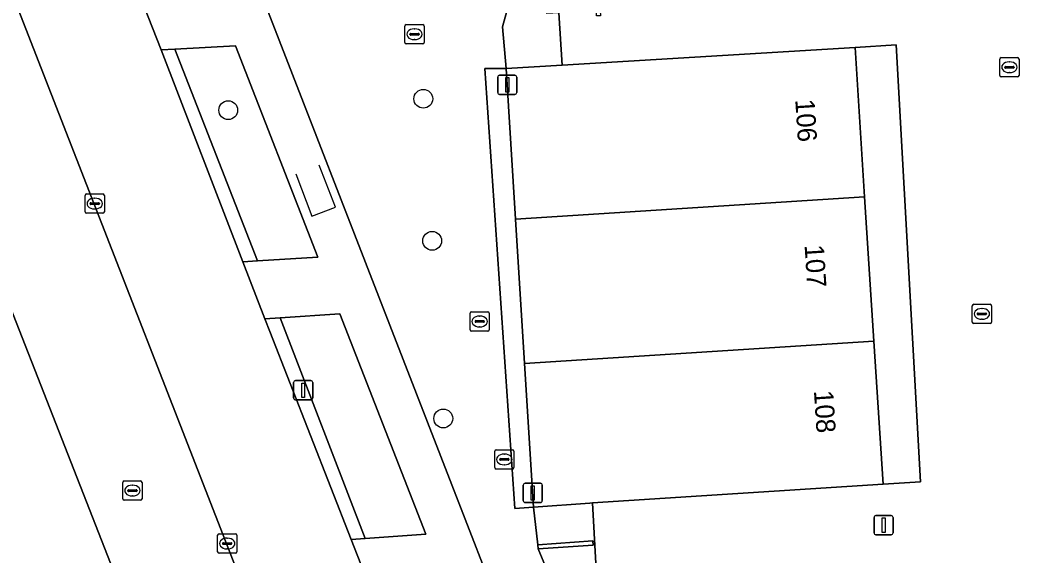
# Model space of a CAD drawing. Extents: x 159680 to 160786, y 387323 to 388340.
# Drawn here: x 160217.9 to 160270.6, y 387769.8 to 387797.6 of the extents above; entities that cross this region are included whole.
import ezdxf

# ---------------------------------------------------------------- set-up
doc = ezdxf.new("R2010")
doc.units = 0
for name, color, linetype in [('IMGEO_Boom', 7, 'Continuous'), ('IMGEO_Groenvoorziening', 7, 'Continuous'), ('IMGEO_Hek', 7, 'Continuous'), ('IMGEO_Kolk', 7, 'Continuous'), ('IMGEO_Lichtmast', 7, 'Continuous'), ('IMGEO_Muur', 7, 'Continuous'), ('IMGEO_Pand', 7, 'Continuous'), ('IMGEO_Pand_nummerreeks', 7, 'Continuous'), ('IMGEO_Parkeervlak_open', 7, 'Continuous'), ('IMGEO_Rijbaan_lokaal_open', 7, 'Continuous'), ('IMGEO_Rioolput', 7, 'Continuous'), ('IMGEO_Voetpad_open', 7, 'Continuous')]:
    doc.layers.add(name, color=color, linetype=linetype)

msp = doc.modelspace()

# ---------------------------------------------------------------- linework, layer by layer
at = {"layer": 'IMGEO_Boom'}
for centre in [(160238.856, 387793.531), (160228.713, 387792.938), (160239.317, 387786.145), (160239.895, 387776.913)]:
    msp.add_circle(centre, 0.489, dxfattribs=at)
at = {"layer": 'IMGEO_Groenvoorziening'}
for points in [[(160230.233, 387785.109), (160233.374, 387785.304), (160229.088, 387796.279), (160225.944, 387796.113)], [(160244.124, 387779.765), (160243.655, 387787.27), (160243.165, 387795.102), (160242.062, 387795.099), (160243.607, 387772.225), (160244.591, 387772.294)], [(160235.837, 387770.674), (160238.993, 387770.906), (160234.521, 387782.354), (160231.407, 387782.145)]]:
    msp.add_lwpolyline(points, close=True, dxfattribs=at)
at = {"layer": 'IMGEO_Hek'}
msp.add_lwpolyline([(160232.232, 387789.624), (160233.066, 387787.425), (160234.292, 387787.903), (160233.433, 387790.082)], dxfattribs=at)
at = {"layer": 'IMGEO_Kolk'}
for p, q in [((160237.97, 387797.385), (160238.822, 387797.385)), ((160237.895, 387796.459), (160237.895, 387797.311)), ((160238.154, 387796.879), (160238.154, 387796.891)), ((160238.592, 387796.842), (160238.194, 387796.842)), ((160238.197, 387796.928), (160238.595, 387796.928)), ((160238.383, 387797.165), (160238.408, 387797.165)), ((160238.638, 387796.891), (160238.638, 387796.879)), ((160238.896, 387797.311), (160238.896, 387796.459)), ((160238.822, 387796.385), (160237.97, 387796.385)), ((160238.406, 387796.605), (160238.381, 387796.605)), ((160221.271, 387787.655), (160221.271, 387788.507)), ((160221.346, 387788.581), (160222.198, 387788.581)), ((160222.272, 387788.507), (160222.272, 387787.655)), ((160221.53, 387788.075), (160221.53, 387788.087)), ((160221.968, 387788.038), (160221.57, 387788.038)), ((160221.573, 387788.124), (160221.971, 387788.124)), ((160221.759, 387788.361), (160221.784, 387788.361)), ((160222.014, 387788.087), (160222.014, 387788.075)), ((160222.198, 387787.581), (160221.346, 387787.581)), ((160221.782, 387787.801), (160221.757, 387787.801)), ((160267.396, 387781.923), (160267.396, 387782.775)), ((160267.471, 387782.849), (160268.323, 387782.849)), ((160267.884, 387782.629), (160267.909, 387782.629)), ((160268.397, 387782.775), (160268.397, 387781.923)), ((160241.285, 387781.528), (160241.285, 387782.38)), ((160241.36, 387782.454), (160242.212, 387782.454)), ((160241.773, 387782.234), (160241.798, 387782.234)), ((160242.286, 387782.38), (160242.286, 387781.528)), ((160267.655, 387782.343), (160267.655, 387782.355)), ((160268.093, 387782.306), (160267.695, 387782.306)), ((160267.698, 387782.392), (160268.096, 387782.392)), ((160267.907, 387782.069), (160267.882, 387782.069)), ((160268.139, 387782.355), (160268.139, 387782.343)), ((160241.544, 387781.948), (160241.544, 387781.96)), ((160241.982, 387781.911), (160241.584, 387781.911)), ((160241.587, 387781.997), (160241.985, 387781.997)), ((160241.796, 387781.674), (160241.771, 387781.674)), ((160242.028, 387781.96), (160242.028, 387781.948)), ((160268.323, 387781.849), (160267.471, 387781.849)), ((160242.212, 387781.454), (160241.36, 387781.454)), ((160228.16, 387769.986), (160228.16, 387770.838)), ((160228.235, 387770.912), (160229.087, 387770.912)), ((160228.648, 387770.692), (160228.673, 387770.692)), ((160229.161, 387770.838), (160229.161, 387769.986)), ((160228.419, 387770.406), (160228.419, 387770.418)), ((160228.857, 387770.369), (160228.459, 387770.369)), ((160228.462, 387770.455), (160228.86, 387770.455)), ((160228.671, 387770.132), (160228.646, 387770.132)), ((160228.903, 387770.418), (160228.903, 387770.406)), ((160229.087, 387769.912), (160228.235, 387769.912))]:
    msp.add_line(p, q, dxfattribs=at)
for points in [[(160237.97, 387797.385), (160238.822, 387797.385)], [(160237.895, 387796.459), (160237.895, 387797.311)], [(160238.896, 387797.311), (160238.896, 387796.459)], [(160238.822, 387796.385), (160237.97, 387796.385)], [(160221.271, 387787.655), (160221.271, 387788.507)], [(160221.346, 387788.581), (160222.198, 387788.581)], [(160222.272, 387788.507), (160222.272, 387787.655)], [(160222.198, 387787.581), (160221.346, 387787.581)], [(160267.396, 387781.923), (160267.396, 387782.775)], [(160267.471, 387782.849), (160268.323, 387782.849)], [(160268.397, 387782.775), (160268.397, 387781.923)], [(160241.285, 387781.528), (160241.285, 387782.38)], [(160241.36, 387782.454), (160242.212, 387782.454)], [(160242.286, 387782.38), (160242.286, 387781.528)], [(160268.323, 387781.849), (160267.471, 387781.849)], [(160242.212, 387781.454), (160241.36, 387781.454)], [(160228.16, 387769.986), (160228.16, 387770.838)], [(160228.235, 387770.912), (160229.087, 387770.912)], [(160229.161, 387770.838), (160229.161, 387769.986)], [(160229.087, 387769.912), (160228.235, 387769.912)]]:
    msp.add_lwpolyline(points, dxfattribs=at)
for centre, radius, start, end in [((160237.972, 387797.309), 0.0765, 91.552, 178.448), ((160237.972, 387797.309), 0.0765, 91.552, 178.448), ((160238.82, 387797.309), 0.0765, 1.552, 88.448), ((160238.82, 387797.309), 0.0765, 1.552, 88.448), ((160238.194, 387796.888), 0.0403, 85.8775, 175.7526), ((160238.191, 387796.878), 0.0366, 178.938, 274.7102), ((160238.595, 387796.885), 0.043, 264.8664, 352.4533), ((160238.599, 387796.89), 0.0386, 1.7309, 96.639), ((160237.972, 387796.461), 0.0765, 181.552, 268.448), ((160237.972, 387796.461), 0.0765, 181.552, 268.448), ((160238.82, 387796.461), 0.0765, 271.552, 358.448), ((160238.82, 387796.461), 0.0765, 271.552, 358.448), ((160221.348, 387788.505), 0.0765, 91.552, 178.448), ((160221.348, 387788.505), 0.0765, 91.552, 178.448), ((160222.196, 387788.505), 0.0765, 1.552, 88.448), ((160222.196, 387788.505), 0.0765, 1.552, 88.448), ((160221.57, 387788.084), 0.0403, 85.8775, 175.7526), ((160221.567, 387788.074), 0.0366, 178.938, 274.7102), ((160221.971, 387788.081), 0.043, 264.8664, 352.4533), ((160221.975, 387788.086), 0.0386, 1.7309, 96.639), ((160221.348, 387787.657), 0.0765, 181.552, 268.448), ((160221.348, 387787.657), 0.0765, 181.552, 268.448), ((160222.196, 387787.657), 0.0765, 271.552, 358.448), ((160222.196, 387787.657), 0.0765, 271.552, 358.448), ((160267.473, 387782.773), 0.0765, 91.552, 178.448), ((160267.473, 387782.773), 0.0765, 91.552, 178.448), ((160268.321, 387782.773), 0.0765, 1.552, 88.448), ((160268.321, 387782.773), 0.0765, 1.552, 88.448), ((160241.362, 387782.378), 0.0765, 91.552, 178.448), ((160241.362, 387782.378), 0.0765, 91.552, 178.448), ((160242.21, 387782.378), 0.0765, 1.552, 88.448), ((160242.21, 387782.378), 0.0765, 1.552, 88.448), ((160267.695, 387782.352), 0.0403, 85.8775, 175.7526), ((160267.692, 387782.342), 0.0366, 178.938, 274.7102), ((160268.096, 387782.349), 0.043, 264.8664, 352.4533), ((160268.1, 387782.354), 0.0386, 1.7309, 96.639), ((160241.584, 387781.957), 0.0403, 85.8775, 175.7526), ((160241.581, 387781.947), 0.0366, 178.938, 274.7102), ((160241.985, 387781.954), 0.043, 264.8664, 352.4533), ((160241.989, 387781.959), 0.0386, 1.7309, 96.639), ((160267.473, 387781.925), 0.0765, 181.552, 268.448), ((160267.473, 387781.925), 0.0765, 181.552, 268.448), ((160268.321, 387781.925), 0.0765, 271.552, 358.448), ((160268.321, 387781.925), 0.0765, 271.552, 358.448), ((160241.362, 387781.53), 0.0765, 181.552, 268.448), ((160241.362, 387781.53), 0.0765, 181.552, 268.448), ((160242.21, 387781.53), 0.0765, 271.552, 358.448), ((160242.21, 387781.53), 0.0765, 271.552, 358.448), ((160228.237, 387770.836), 0.0765, 91.552, 178.448), ((160228.237, 387770.836), 0.0765, 91.552, 178.448), ((160229.085, 387770.836), 0.0765, 1.552, 88.448), ((160229.085, 387770.836), 0.0765, 1.552, 88.448), ((160228.237, 387769.988), 0.0765, 181.552, 268.448), ((160228.237, 387769.988), 0.0765, 181.552, 268.448), ((160228.459, 387770.415), 0.0403, 85.8775, 175.7526), ((160228.456, 387770.405), 0.0366, 178.938, 274.7102), ((160228.86, 387770.412), 0.043, 264.8664, 352.4533), ((160228.864, 387770.417), 0.0386, 1.7309, 96.639), ((160229.085, 387769.988), 0.0765, 271.552, 358.448), ((160229.085, 387769.988), 0.0765, 271.552, 358.448)]:
    msp.add_arc(centre, radius, start, end, dxfattribs=at)
for centre, major_axis, ratio, start_param, end_param in [((160238.382, 387796.885), (-0.387, 0.002), 0.722429, 4.712389, 7.853982), ((160238.407, 387796.885), (-0.39, 0.002), 0.717154, 1.570796, 4.712389), ((160221.758, 387788.081), (-0.387, 0.002), 0.722429, 4.712389, 7.853982), ((160221.783, 387788.081), (-0.39, 0.002), 0.717154, 1.570796, 4.712389), ((160267.883, 387782.349), (-0.387, 0.002), 0.722429, 4.712389, 7.853982), ((160267.908, 387782.349), (-0.39, 0.002), 0.717154, 1.570796, 4.712389), ((160241.772, 387781.954), (-0.387, 0.002), 0.722429, 4.712389, 7.853982), ((160241.797, 387781.954), (-0.39, 0.002), 0.717154, 1.570796, 4.712389), ((160228.647, 387770.412), (-0.387, 0.002), 0.722429, 4.712389, 7.853982), ((160228.672, 387770.412), (-0.39, 0.002), 0.717154, 1.570796, 4.712389)]:
    msp.add_ellipse(centre, major_axis=major_axis, ratio=ratio, start_param=start_param, end_param=end_param, dxfattribs=at)
at = {"layer": 'IMGEO_Lichtmast'}
for p, q in [((160242.824, 387794.754), (160243.614, 387794.754)), ((160243.614, 387794.754), (160242.824, 387794.754)), ((160242.724, 387793.854), (160242.724, 387794.654)), ((160242.724, 387794.654), (160242.724, 387793.854)), ((160243.714, 387794.654), (160243.714, 387793.854)), ((160243.714, 387793.854), (160243.714, 387794.654)), ((160243.614, 387793.754), (160242.824, 387793.754)), ((160242.824, 387793.754), (160243.614, 387793.754)), ((160232.113, 387777.98), (160232.113, 387778.78)), ((160232.113, 387778.78), (160232.113, 387777.98)), ((160232.213, 387778.88), (160233.003, 387778.88)), ((160233.003, 387778.88), (160232.213, 387778.88)), ((160233.103, 387778.78), (160233.103, 387777.98)), ((160233.103, 387777.98), (160233.103, 387778.78)), ((160233.003, 387777.88), (160232.213, 387777.88)), ((160232.213, 387777.88), (160233.003, 387777.88)), ((160244.05, 387772.643), (160244.05, 387773.443)), ((160244.05, 387773.443), (160244.05, 387772.643)), ((160244.15, 387773.543), (160244.94, 387773.543)), ((160244.94, 387773.543), (160244.15, 387773.543)), ((160245.04, 387773.443), (160245.04, 387772.643)), ((160245.04, 387772.643), (160245.04, 387773.443)), ((160244.94, 387772.543), (160244.15, 387772.543)), ((160244.15, 387772.543), (160244.94, 387772.543)), ((160262.289, 387770.967), (160262.289, 387771.767)), ((160262.289, 387771.767), (160262.289, 387770.967)), ((160262.389, 387771.867), (160263.179, 387771.867)), ((160263.179, 387771.867), (160262.389, 387771.867)), ((160263.279, 387771.767), (160263.279, 387770.967)), ((160263.279, 387770.967), (160263.279, 387771.767)), ((160263.179, 387770.867), (160262.389, 387770.867)), ((160262.389, 387770.867), (160263.179, 387770.867))]:
    msp.add_line(p, q, dxfattribs=at)
for points in [[(160243.144, 387794.629), (160243.294, 387794.629), (160243.294, 387793.879), (160243.144, 387793.879), (160243.144, 387794.629)], [(160232.533, 387778.755), (160232.683, 387778.755), (160232.683, 387778.005), (160232.533, 387778.005), (160232.533, 387778.755)], [(160244.47, 387773.418), (160244.62, 387773.418), (160244.62, 387772.668), (160244.47, 387772.668), (160244.47, 387773.418)], [(160262.709, 387771.742), (160262.859, 387771.742), (160262.859, 387770.992), (160262.709, 387770.992), (160262.709, 387771.742)]]:
    msp.add_lwpolyline(points, dxfattribs=at)
for centre, start, end in [((160242.824, 387794.654), 90, 180), ((160242.824, 387794.654), 90, 180), ((160243.614, 387794.654), 0, 90), ((160243.614, 387794.654), 360, 90), ((160242.824, 387793.854), 180, 270), ((160242.824, 387793.854), 180, 270), ((160243.614, 387793.854), 270, 0), ((160243.614, 387793.854), 270, 0), ((160232.213, 387778.78), 90, 180), ((160232.213, 387778.78), 90, 180), ((160233.003, 387778.78), 0, 90), ((160233.003, 387778.78), 360, 90), ((160232.213, 387777.98), 180, 270), ((160232.213, 387777.98), 180, 270), ((160233.003, 387777.98), 270, 0), ((160233.003, 387777.98), 270, 0), ((160244.15, 387773.443), 90, 180), ((160244.15, 387773.443), 90, 180), ((160244.94, 387773.443), 0, 90), ((160244.94, 387773.443), 360, 90), ((160244.15, 387772.643), 180, 270), ((160244.15, 387772.643), 180, 270), ((160244.94, 387772.643), 270, 0), ((160244.94, 387772.643), 270, 0), ((160262.389, 387771.767), 90, 180), ((160262.389, 387771.767), 90, 180), ((160263.179, 387771.767), 0, 90), ((160263.179, 387771.767), 360, 90), ((160262.389, 387770.967), 180, 270), ((160262.389, 387770.967), 180, 270), ((160263.179, 387770.967), 270, 0), ((160263.179, 387770.967), 270, 0)]:
    msp.add_arc(centre, 0.1, start, end, dxfattribs=at)
at = {"layer": 'IMGEO_Muur'}
msp.add_lwpolyline([(160247.683, 387770.332), (160247.667, 387770.546), (160244.817, 387770.344), (160244.833, 387770.13)], close=True, dxfattribs=at)
at = {"layer": 'IMGEO_Pand'}
for points in [[(160243.655, 387787.27), (160261.8, 387788.435), (160261.302, 387796.194), (160246.07, 387795.277), (160243.165, 387795.102)], [(160244.124, 387779.765), (160262.282, 387780.93), (160261.8, 387788.435), (160243.655, 387787.27)], [(160247.519, 387772.512), (160247.654, 387772.521), (160262.759, 387773.498), (160262.282, 387780.93), (160244.124, 387779.765), (160244.591, 387772.294)]]:
    msp.add_lwpolyline(points, close=True, dxfattribs=at)
at = {"layer": 'IMGEO_Parkeervlak_open'}
for points in [[(160216.1, 387813.81), (160212.27, 387812.341), (160236.59, 387749.958), (160237.892, 387746.716), (160244.03, 387731.105)], [(160229.476, 387785.062), (160225.218, 387796.075), (160223.915, 387799.443), (160218.779, 387812.728)], [(160231.13, 387747.595), (160230.188, 387750), (160206.623, 387810.174), (160204.882, 387809.506), (160204.537, 387809.311), (160204.21, 387809.086), (160203.905, 387808.832), (160203.623, 387808.553), (160203.368, 387808.249), (160203.141, 387807.924), (160202.944, 387807.579), (160202.778, 387807.219), (160202.646, 387806.845), (160202.547, 387806.461), (160202.483, 387806.069), (160202.454, 387805.674), (160202.461, 387805.277), (160202.503, 387804.882), (160202.58, 387804.493), (160202.691, 387804.113), (160202.748, 387803.957), (160223.951, 387750), (160224.963, 387747.426), (160228.512, 387748.846)], [(160244.282, 387731.67), (160249.453, 387733.757), (160246.028, 387742.484), (160244.549, 387746.26), (160240.97, 387755.402), (160240.711, 387756.068), (160240.582, 387756.404), (160236.268, 387767.658), (160235.109, 387770.62), (160230.881, 387781.427), (160230.624, 387782.093), (160229.476, 387785.062)]]:
    msp.add_lwpolyline(points, dxfattribs=at)
at = {"layer": 'IMGEO_Rijbaan_lokaal_open'}
msp.add_lwpolyline([(160212.27, 387812.341), (160206.907, 387810.283), (160206.623, 387810.174), (160230.188, 387750), (160231.13, 387747.595), (160232.413, 387744.322), (160249.608, 387700.47), (160255.152, 387702.491), (160254.947, 387703.026), (160247.387, 387722.691), (160247.287, 387722.951), (160244.497, 387729.958), (160244.03, 387731.105), (160237.892, 387746.716), (160236.59, 387749.958)], close=True, dxfattribs=at)
at = {"layer": 'IMGEO_Rioolput'}
for p, q in [((160268.824, 387794.745), (160268.824, 387795.597)), ((160268.899, 387795.671), (160269.751, 387795.671)), ((160269.312, 387795.451), (160269.337, 387795.451)), ((160269.825, 387795.597), (160269.825, 387794.745)), ((160269.083, 387795.165), (160269.083, 387795.177)), ((160269.521, 387795.128), (160269.123, 387795.128)), ((160269.126, 387795.214), (160269.524, 387795.214)), ((160269.335, 387794.891), (160269.31, 387794.891)), ((160269.567, 387795.177), (160269.567, 387795.165)), ((160269.751, 387794.671), (160268.899, 387794.671)), ((160242.566, 387774.359), (160242.566, 387775.211)), ((160242.641, 387775.285), (160243.493, 387775.285)), ((160243.567, 387775.211), (160243.567, 387774.359)), ((160242.825, 387774.779), (160242.825, 387774.791)), ((160243.263, 387774.742), (160242.865, 387774.742)), ((160242.868, 387774.828), (160243.266, 387774.828)), ((160243.054, 387775.065), (160243.079, 387775.065)), ((160243.309, 387774.791), (160243.309, 387774.779)), ((160243.493, 387774.285), (160242.641, 387774.285)), ((160243.077, 387774.505), (160243.052, 387774.505)), ((160223.305, 387773.664), (160224.157, 387773.664)), ((160223.23, 387772.738), (160223.23, 387773.59)), ((160223.489, 387773.158), (160223.489, 387773.17)), ((160223.927, 387773.121), (160223.529, 387773.121)), ((160223.532, 387773.207), (160223.93, 387773.207)), ((160223.718, 387773.444), (160223.743, 387773.444)), ((160223.973, 387773.17), (160223.973, 387773.158)), ((160224.231, 387773.59), (160224.231, 387772.738)), ((160224.157, 387772.664), (160223.305, 387772.664)), ((160223.741, 387772.884), (160223.716, 387772.884))]:
    msp.add_line(p, q, dxfattribs=at)
for points in [[(160268.824, 387794.745), (160268.824, 387795.597)], [(160268.899, 387795.671), (160269.751, 387795.671)], [(160269.825, 387795.597), (160269.825, 387794.745)], [(160269.751, 387794.671), (160268.899, 387794.671)], [(160242.566, 387774.359), (160242.566, 387775.211)], [(160242.641, 387775.285), (160243.493, 387775.285)], [(160243.567, 387775.211), (160243.567, 387774.359)], [(160243.493, 387774.285), (160242.641, 387774.285)], [(160223.305, 387773.664), (160224.157, 387773.664)], [(160223.23, 387772.738), (160223.23, 387773.59)], [(160224.231, 387773.59), (160224.231, 387772.738)], [(160224.157, 387772.664), (160223.305, 387772.664)]]:
    msp.add_lwpolyline(points, dxfattribs=at)
for centre, radius, start, end in [((160268.901, 387795.595), 0.0765, 91.552, 178.448), ((160268.901, 387795.595), 0.0765, 91.552, 178.448), ((160269.749, 387795.595), 0.0765, 1.552, 88.448), ((160269.749, 387795.595), 0.0765, 1.552, 88.448), ((160268.901, 387794.747), 0.0765, 181.552, 268.448), ((160268.901, 387794.747), 0.0765, 181.552, 268.448), ((160269.123, 387795.174), 0.0403, 85.8775, 175.7526), ((160269.12, 387795.164), 0.0366, 178.938, 274.7102), ((160269.524, 387795.171), 0.043, 264.8664, 352.4533), ((160269.528, 387795.176), 0.0386, 1.7309, 96.639), ((160269.749, 387794.747), 0.0765, 271.552, 358.448), ((160269.749, 387794.747), 0.0765, 271.552, 358.448), ((160242.643, 387775.209), 0.0765, 91.552, 178.448), ((160242.643, 387775.209), 0.0765, 91.552, 178.448), ((160243.491, 387775.209), 0.0765, 1.552, 88.448), ((160243.491, 387775.209), 0.0765, 1.552, 88.448), ((160242.865, 387774.788), 0.0403, 85.8775, 175.7526), ((160242.862, 387774.778), 0.0366, 178.938, 274.7102), ((160243.266, 387774.785), 0.043, 264.8664, 352.4533), ((160243.27, 387774.79), 0.0386, 1.7309, 96.639), ((160242.643, 387774.361), 0.0765, 181.552, 268.448), ((160242.643, 387774.361), 0.0765, 181.552, 268.448), ((160243.491, 387774.361), 0.0765, 271.552, 358.448), ((160243.491, 387774.361), 0.0765, 271.552, 358.448), ((160223.307, 387773.588), 0.0765, 91.552, 178.448), ((160223.307, 387773.588), 0.0765, 91.552, 178.448), ((160224.155, 387773.588), 0.0765, 1.552, 88.448), ((160224.155, 387773.588), 0.0765, 1.552, 88.448), ((160223.529, 387773.167), 0.0403, 85.8775, 175.7526), ((160223.526, 387773.157), 0.0366, 178.938, 274.7102), ((160223.93, 387773.164), 0.043, 264.8664, 352.4533), ((160223.934, 387773.169), 0.0386, 1.7309, 96.639), ((160223.307, 387772.74), 0.0765, 181.552, 268.448), ((160223.307, 387772.74), 0.0765, 181.552, 268.448), ((160224.155, 387772.74), 0.0765, 271.552, 358.448), ((160224.155, 387772.74), 0.0765, 271.552, 358.448)]:
    msp.add_arc(centre, radius, start, end, dxfattribs=at)
for centre, major_axis, ratio, start_param, end_param in [((160269.311, 387795.171), (-0.387, 0.002), 0.722429, 4.712389, 7.853982), ((160269.336, 387795.171), (-0.39, 0.002), 0.717154, 1.570796, 4.712389), ((160243.053, 387774.785), (-0.387, 0.002), 0.722429, 4.712389, 7.853982), ((160243.078, 387774.785), (-0.39, 0.002), 0.717154, 1.570796, 4.712389), ((160223.717, 387773.164), (-0.387, 0.002), 0.722429, 4.712389, 7.853982), ((160223.742, 387773.164), (-0.39, 0.002), 0.717154, 1.570796, 4.712389)]:
    msp.add_ellipse(centre, major_axis=major_axis, ratio=ratio, start_param=start_param, end_param=end_param, dxfattribs=at)
at = {"layer": 'IMGEO_Voetpad_open'}
for points in [[(160231.248, 387822.058), (160224.129, 387819.169), (160222.756, 387818.637), (160225.776, 387811.021), (160230.098, 387799.849), (160245.516, 387760.123), (160246.437, 387760.219), (160247.124, 387750.809), (160247.822, 387746.475), (160244.549, 387746.26), (160246.028, 387742.484), (160249.453, 387733.757), (160244.282, 387731.67)], [(160248.646, 387755.434), (160248.612, 387755.995), (160248.247, 387761.919), (160244.833, 387770.13), (160244.817, 387770.344), (160244.591, 387772.294), (160243.607, 387772.225), (160242.062, 387795.099), (160243.165, 387795.102), (160242.978, 387797.27), (160245.383, 387805.999)], [(160264.435, 387805.656), (160262.485, 387805.527), (160260.493, 387805.395), (160258.676, 387805.274), (160245.468, 387804.459), (160245.763, 387799.965), (160247.757, 387800.059), (160247.747, 387800.278), (160247.912, 387800.285), (160248.061, 387797.847), (160247.861, 387797.838), (160247.851, 387798.063), (160245.892, 387797.991), (160246.07, 387795.277), (160261.302, 387796.194), (160263.437, 387796.33), (160264.71, 387773.624), (160262.759, 387773.498), (160247.654, 387772.521), (160248.176, 387763.068), (160266.593, 387764.239), (160267.045, 387757.179), (160305.293, 387759.637)], [(160245.516, 387760.123), (160230.098, 387799.849), (160224.599, 387799.488), (160223.915, 387799.443), (160225.218, 387796.075), (160225.944, 387796.113), (160229.088, 387796.279), (160233.374, 387785.304), (160230.233, 387785.109), (160229.476, 387785.062), (160230.624, 387782.093), (160231.407, 387782.145), (160234.521, 387782.354), (160238.993, 387770.906), (160235.837, 387770.674), (160235.109, 387770.62), (160236.268, 387767.658)]]:
    msp.add_lwpolyline(points, dxfattribs=at)
for points in [[(160245.468, 387804.459), (160245.383, 387805.999), (160242.978, 387797.27), (160243.165, 387795.102), (160246.07, 387795.277), (160245.892, 387797.991), (160245.269, 387797.968), (160245.151, 387799.936), (160245.763, 387799.965)], [(160261.302, 387796.194), (160261.8, 387788.435), (160262.282, 387780.93), (160262.759, 387773.498), (160264.71, 387773.624), (160263.437, 387796.33)], [(160225.944, 387796.113), (160225.218, 387796.075), (160229.476, 387785.062), (160230.233, 387785.109)], [(160231.407, 387782.145), (160230.624, 387782.093), (160230.881, 387781.427), (160235.109, 387770.62), (160235.837, 387770.674)], [(160248.176, 387763.068), (160247.654, 387772.521), (160247.519, 387772.512), (160244.591, 387772.294), (160244.817, 387770.344), (160247.667, 387770.546), (160247.683, 387770.332), (160244.833, 387770.13), (160248.247, 387761.919)]]:
    msp.add_lwpolyline(points, close=True, dxfattribs=at)

# ---------------------------------------------------------------- texts
at = {"layer": 'IMGEO_Pand_nummerreeks'}
for s, p in [('106', (160258.19, 387793.486)), ('107', (160258.675, 387785.92)), ('108', (160259.161, 387778.351))]:
    msp.add_text(s, height=1, rotation=273.6731, dxfattribs=at).set_placement(p)

doc.saveas('drawing.dxf')
